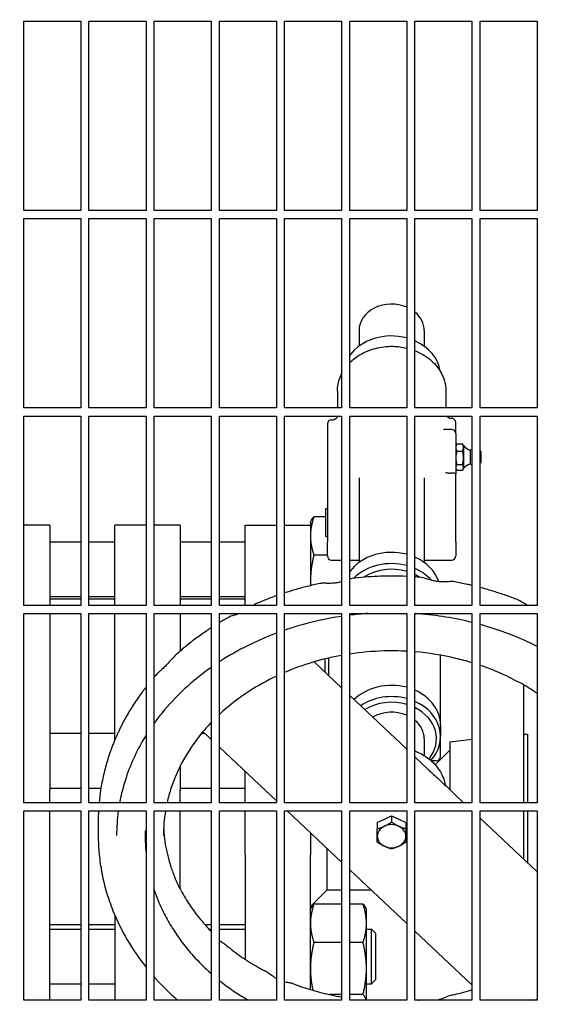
# Model space of a CAD drawing. Header units: inches. Extents: x 24 to 1128, y -94 to 748.
# Tile 561 of 573: x 751.46 to 759.53, y 566.96 to 582.08. Entities that reach past the tile are written whole.
import ezdxf

# ---------------------------------------------------------------- set-up
doc = ezdxf.new("R2010")
doc.units = ezdxf.units.IN
doc.header["$LTSCALE"] = 32
doc.header["$MEASUREMENT"] = 0
doc.layers.add('Dimension (ANSI)', color=7, linetype='Continuous', lineweight=25)
doc.layers.add('Visible (ANSI)', color=7, linetype='Continuous', lineweight=30)
doc.styles.add('Note Text (ANSI)', font='tahoma.ttf')
doc.dimstyles.new('Architectural (ANSI)', dxfattribs={"dimscale": 32, "dimtxt": 0.125, "dimasz": 0.098425, "dimexe": 0.125, "dimexo": 0.0625, "dimgap": 0.031496, "dimtad": 0, "dimtih": 1, "dimtoh": 1, "dimdec": 4, "dimrnd": 1e-08, "dimzin": 3, "dimdsep": 46, "dimlunit": 4, "dimtxsty": 'Note Text (ANSI)', "dimcen": 0.09, "dimdle": 0.393701, "dimclrd": 256, "dimclre": 256, "dimclrt": 256, "dimadec": 0, "dimazin": 3, "dimtfac": 0.96, "dimtofl": 0, "dimtmove": 0, "dimatfit": 3, "dimfxl": 1, "dimfrac": 2, "dimtolj": 1, "dimtzin": 12, "dimlwd": -1, "dimlwe": -1, "dimarcsym": 0})

# ---------------------------------------------------------------- blocks, each defined once
blk = doc.blocks.new('*D17')
at = {"layer": 'Defpoints', "color": 0, "transparency": 16777216}
for p in [(730.383, 595.849), (730.383, 463.849), (818.585, 463.849)]:
    blk.add_point(p, dxfattribs=at)
at = {"layer": 'Dimension (ANSI)', "transparency": 16777216}
for p, q in [((732.383, 595.849), (822.585, 595.849)), ((818.585, 592.699), (818.585, 532.939)), ((818.585, 466.999), (818.585, 526.759)), ((732.383, 463.849), (822.585, 463.849))]:
    blk.add_line(p, q, dxfattribs=at)
for points in [[(818.06, 592.699), (819.11, 592.699), (818.585, 595.849)], [(818.06, 466.999), (819.11, 466.999), (818.585, 463.849)]]:
    blk.add_solid(points, dxfattribs=at)
at = {"layer": 'Dimension (ANSI)', "transparency": 16777216, "insert": (811.853, 531.931), "char_height": 4, "attachment_point": 1, "style": 'Note Text (ANSI)'}
blk.add_mtext('\\A1;11\'-0"', dxfattribs=at)

msp = doc.modelspace()

# ---------------------------------------------------------------- linework, layer by layer
at = {"layer": 'Visible (ANSI)'}
for p, q in [((751.52589, 579.14777), (751.52589, 582.05402)), ((751.52589, 582.05402), (752.40089, 582.05402)), ((752.40089, 582.05402), (752.40089, 579.14777)), ((752.52589, 579.14777), (752.52589, 582.05402)), ((752.52589, 582.05402), (753.40089, 582.05402)), ((753.40089, 582.05402), (753.40089, 579.14777)), ((753.52589, 579.14777), (753.52589, 582.05402)), ((753.52589, 582.05402), (754.40089, 582.05402)), ((754.40089, 582.05402), (754.40089, 579.14777)), ((754.52589, 579.14777), (754.52589, 582.05402)), ((754.52589, 582.05402), (755.40089, 582.05402)), ((755.40089, 582.05402), (755.40089, 579.14777)), ((755.52589, 579.14777), (755.52589, 582.05402)), ((755.52589, 582.05402), (756.40089, 582.05402)), ((756.40089, 582.05402), (756.40089, 579.14777)), ((756.52589, 579.14777), (756.52589, 582.05402)), ((756.52589, 582.05402), (757.40089, 582.05402)), ((757.40089, 582.05402), (757.40089, 579.14777)), ((757.52589, 579.14777), (757.52589, 582.05402)), ((757.52589, 582.05402), (758.40089, 582.05402)), ((758.40089, 582.05402), (758.40089, 579.14777)), ((758.52589, 579.14777), (758.52589, 582.05402)), ((758.52589, 582.05402), (759.40089, 582.05402)), ((759.40089, 582.05402), (759.40089, 579.14777)), ((752.40089, 579.14777), (751.52589, 579.14777)), ((753.40089, 579.14777), (752.52589, 579.14777)), ((754.40089, 579.14777), (753.52589, 579.14777)), ((755.40089, 579.14777), (754.52589, 579.14777)), ((756.40089, 579.14777), (755.52589, 579.14777)), ((757.40089, 579.14777), (756.52589, 579.14777)), ((758.40089, 579.14777), (757.52589, 579.14777)), ((759.40089, 579.14777), (758.52589, 579.14777)), ((751.52589, 576.11652), (751.52589, 579.02277)), ((751.52589, 579.02277), (752.40089, 579.02277)), ((752.40089, 579.02277), (752.40089, 576.11652)), ((752.52589, 576.11652), (752.52589, 579.02277)), ((752.52589, 579.02277), (753.40089, 579.02277)), ((753.40089, 579.02277), (753.40089, 576.11652)), ((753.52589, 576.11652), (753.52589, 579.02277)), ((753.52589, 579.02277), (754.40089, 579.02277)), ((754.40089, 579.02277), (754.40089, 576.11652)), ((754.52589, 576.11652), (754.52589, 579.02277)), ((754.52589, 579.02277), (755.40089, 579.02277)), ((755.40089, 579.02277), (755.40089, 576.11652)), ((755.52589, 576.11652), (755.52589, 579.02277)), ((755.52589, 579.02277), (756.40089, 579.02277)), ((756.40089, 579.02277), (756.40089, 576.11652)), ((756.52589, 576.11652), (756.52589, 579.02277)), ((756.52589, 579.02277), (757.40089, 579.02277)), ((757.40089, 579.02277), (757.40089, 576.11652)), ((757.52589, 576.11652), (757.52589, 579.02277)), ((757.52589, 579.02277), (758.40089, 579.02277)), ((758.40089, 579.02277), (758.40089, 576.11652)), ((758.52589, 576.11652), (758.52589, 579.02277)), ((758.52589, 579.02277), (759.40089, 579.02277)), ((759.40089, 579.02277), (759.40089, 576.11652)), ((756.66839, 577.30296), (756.66839, 577.06468)), ((757.66839, 577.30296), (757.66839, 577.06468)), ((756.33664, 576.3716), (756.33664, 576.11652)), ((758.00014, 576.3716), (758.00014, 576.11652)), ((752.40089, 576.11652), (751.52589, 576.11652)), ((753.40089, 576.11652), (752.52589, 576.11652)), ((754.40089, 576.11652), (753.52589, 576.11652)), ((755.40089, 576.11652), (754.52589, 576.11652)), ((756.40089, 576.11652), (755.52589, 576.11652)), ((757.40089, 576.11652), (756.52589, 576.11652)), ((758.40089, 576.11652), (757.52589, 576.11652)), ((759.40089, 576.11652), (758.52589, 576.11652)), ((751.52589, 573.08527), (751.52589, 575.99152)), ((751.52589, 575.99152), (752.40089, 575.99152)), ((752.40089, 575.99152), (752.40089, 573.08527)), ((752.52589, 573.08527), (752.52589, 575.99152)), ((752.52589, 575.99152), (753.40089, 575.99152)), ((753.40089, 575.99152), (753.40089, 573.08527)), ((753.52589, 573.08527), (753.52589, 575.99152)), ((753.52589, 575.99152), (754.40089, 575.99152)), ((754.40089, 575.99152), (754.40089, 573.08527)), ((754.52589, 573.08527), (754.52589, 575.99152)), ((754.52589, 575.99152), (755.40089, 575.99152)), ((755.40089, 575.99152), (755.40089, 573.08527)), ((755.52589, 573.08527), (755.52589, 575.99152)), ((755.52589, 575.99152), (756.40089, 575.99152)), ((756.24614, 575.93542), (756.27502, 575.93542)), ((756.33664, 575.99152), (756.33664, 575.9893)), ((756.40089, 575.99152), (756.40089, 573.08527)), ((756.52589, 573.08527), (756.52589, 575.99152)), ((756.52589, 575.99152), (757.40089, 575.99152)), ((757.40089, 575.99152), (757.40089, 573.08527)), ((757.52589, 573.08527), (757.52589, 575.99152)), ((757.52589, 575.99152), (758.40089, 575.99152)), ((758.06264, 575.96004), (758.09064, 575.96004)), ((758.40089, 575.99152), (758.40089, 573.08527)), ((758.52589, 573.08527), (758.52589, 575.99152)), ((758.52589, 575.99152), (759.40089, 575.99152)), ((759.40089, 575.99152), (759.40089, 573.08527)), ((756.18364, 575.87292), (756.18364, 575.02957)), ((758.09064, 575.78719), (757.96922, 575.78719)), ((758.15314, 575.72469), (758.15314, 575.87292)), ((758.15314, 575.72469), (758.15314, 575.10491)), ((758.15314, 575.53935), (758.16405, 575.55825)), ((758.16897, 575.56609), (758.25543, 575.56609)), ((758.27125, 575.53935), (758.26034, 575.55825)), ((758.27125, 575.53935), (758.27125, 575.50795)), ((758.27125, 575.50795), (758.27125, 575.34786)), ((758.16897, 575.44981), (758.25543, 575.44981)), ((758.27125, 575.34786), (758.27125, 575.2021)), ((758.37257, 575.46652), (758.37257, 575.25786)), ((758.53484, 575.453), (758.52589, 575.45784)), ((758.53897, 575.44608), (758.53897, 575.2783)), ((758.15314, 575.18502), (758.16405, 575.16613)), ((758.16897, 575.24591), (758.25543, 575.24591)), ((758.27125, 575.18502), (758.26034, 575.16613)), ((758.27125, 575.2021), (758.27125, 575.18502)), ((758.53484, 575.27137), (758.52589, 575.26653)), ((756.18364, 575.02957), (756.18364, 574.06022)), ((756.66839, 575.04449), (756.66839, 573.74329)), ((757.66839, 575.04449), (757.66839, 573.74329)), ((758.09064, 575.11669), (758.06264, 575.11669)), ((758.15314, 575.02957), (758.15314, 575.10491)), ((758.15314, 574.06022), (758.15314, 575.02957)), ((758.16897, 575.15828), (758.25543, 575.15828)), ((756.15314, 574.56622), (756.18364, 574.57732)), ((756.15314, 574.44447), (755.97526, 574.44447)), ((756.15314, 574.56622), (756.15314, 574.1478)), ((751.92339, 574.31726), (751.52589, 574.31726)), ((751.92339, 574.31726), (751.92339, 574.02436)), ((752.92339, 574.02436), (752.92339, 574.31726)), ((753.40089, 574.31726), (752.92339, 574.31726)), ((753.92339, 574.31726), (753.52589, 574.31726)), ((753.92339, 574.31726), (753.92339, 574.02436)), ((754.92339, 574.02436), (754.92339, 574.31726)), ((754.92339, 574.31726), (755.40089, 574.31726)), ((755.52589, 574.31726), (755.92339, 574.31726)), ((755.92339, 574.36153), (755.93522, 574.38689)), ((755.92339, 574.36153), (755.92339, 574.26045)), ((755.92339, 574.26045), (755.92339, 574.02436)), ((756.15314, 574.1478), (756.18364, 574.13677)), ((751.92339, 574.06253), (752.40089, 574.06253)), ((751.92339, 574.02436), (751.92339, 573.08527)), ((752.52589, 574.06253), (752.92339, 574.06253)), ((752.92339, 573.08527), (752.92339, 574.02436)), ((753.92339, 574.06253), (754.40089, 574.06253)), ((753.92339, 574.02436), (753.92339, 573.08527)), ((754.52589, 574.06253), (754.92339, 574.06253)), ((754.92339, 573.15053), (754.92339, 574.02436)), ((755.92339, 574.02436), (755.92339, 573.38756)), ((756.18364, 573.84376), (756.18364, 574.06022)), ((758.15314, 574.06022), (758.15314, 573.84376)), ((756.18364, 573.85741), (755.97526, 573.85741)), ((756.24614, 573.78126), (756.40089, 573.78126)), ((756.52589, 573.78126), (756.66839, 573.78126)), ((757.66839, 573.78126), (758.09064, 573.78126)), ((751.92339, 573.22253), (752.40089, 573.22253)), ((752.52589, 573.22253), (752.92339, 573.22253)), ((753.92339, 573.22253), (754.40089, 573.22253)), ((754.52589, 573.22253), (754.92339, 573.22253)), ((752.40089, 573.08527), (751.52589, 573.08527)), ((752.40089, 573.17798), (751.92339, 573.17798)), ((752.92339, 573.17798), (752.52589, 573.17798)), ((753.40089, 573.08527), (752.52589, 573.08527)), ((754.40089, 573.08527), (753.52589, 573.08527)), ((754.40089, 573.17798), (753.92339, 573.17798)), ((754.92339, 573.17798), (754.52589, 573.17798)), ((755.40089, 573.08527), (754.52589, 573.08527)), ((754.92339, 573.08527), (754.92339, 573.15053)), ((756.40089, 573.08527), (755.52589, 573.08527)), ((757.40089, 573.08527), (756.52589, 573.08527)), ((758.40089, 573.08527), (757.52589, 573.08527)), ((759.40089, 573.08527), (758.52589, 573.08527)), ((751.52589, 570.05402), (751.52589, 572.96027)), ((751.52589, 572.96027), (752.40089, 572.96027)), ((751.92339, 572.96027), (751.92339, 571.03943)), ((752.40089, 572.96027), (752.40089, 570.05402)), ((752.52589, 570.05402), (752.52589, 572.96027)), ((752.52589, 572.96027), (753.40089, 572.96027)), ((752.92339, 571.03943), (752.92339, 572.96027)), ((753.40089, 572.96027), (753.40089, 570.05402)), ((753.52589, 570.05402), (753.52589, 572.96027)), ((753.52589, 572.96027), (754.40089, 572.96027)), ((753.92339, 572.96027), (753.92339, 572.38035)), ((754.40089, 572.96027), (754.40089, 570.05402)), ((754.52589, 570.05402), (754.52589, 572.96027)), ((754.52589, 572.96027), (755.40089, 572.96027)), ((755.40089, 572.96027), (755.40089, 570.05402)), ((755.52589, 570.05402), (755.52589, 572.96027)), ((755.52589, 572.96027), (756.40089, 572.96027)), ((756.40089, 572.96027), (756.40089, 570.05402)), ((756.52589, 570.05402), (756.52589, 572.96027)), ((756.52589, 572.96027), (757.40089, 572.96027)), ((757.40089, 572.96027), (757.40089, 570.05402)), ((757.52589, 570.05402), (757.52589, 572.96027)), ((757.52589, 572.96027), (758.40089, 572.96027)), ((758.40089, 572.96027), (758.40089, 570.05402)), ((758.52589, 570.05402), (758.52589, 572.96027)), ((758.52589, 572.96027), (759.40089, 572.96027)), ((759.40089, 572.96027), (759.40089, 570.05402)), ((757.91839, 571.88422), (757.91839, 572.3203)), ((755.97807, 572.21706), (756.40089, 571.81861)), ((756.15039, 572.05467), (756.15039, 572.26353)), ((756.19839, 572.27506), (756.19839, 572.00944)), ((757.91839, 571.24503), (757.91839, 571.88422)), ((759.19339, 571.86309), (759.19339, 570.05402)), ((756.52589, 571.70081), (757.40089, 570.87625)), ((757.91839, 571.24503), (757.91839, 571.07174)), ((751.92339, 571.12096), (752.40089, 571.12096)), ((752.52589, 571.12096), (752.92339, 571.12096)), ((754.25433, 571.12096), (754.29861, 571.12096)), ((754.31618, 571.10771), (754.40089, 571.02788)), ((759.25339, 571.10152), (759.19339, 571.10152)), ((759.25339, 571.10152), (759.25339, 570.05402)), ((751.92339, 571.03943), (751.92339, 570.24155)), ((752.92339, 571.01916), (752.92339, 571.03943)), ((757.66839, 571.03564), (757.66839, 570.77839)), ((757.91839, 570.76181), (757.91839, 571.07174)), ((758.06339, 570.98986), (758.40089, 571.0313)), ((758.06339, 570.98986), (758.06339, 570.25339)), ((754.52589, 570.91008), (755.40089, 570.08552)), ((757.83776, 570.63588), (758.06339, 570.86152)), ((757.52589, 570.75846), (757.72977, 570.56634)), ((757.85589, 570.69931), (757.77422, 570.69931)), ((753.92339, 570.61327), (753.92339, 570.24155)), ((754.92339, 570.05402), (754.92339, 570.53549)), ((751.92339, 570.28096), (752.40089, 570.28096)), ((751.92339, 570.05402), (751.92339, 570.24155)), ((752.52589, 570.28096), (752.71003, 570.28096)), ((753.92339, 570.28096), (754.40089, 570.28096)), ((753.92339, 570.05402), (753.92339, 570.24155)), ((754.52589, 570.28096), (754.92339, 570.28096)), ((752.40089, 570.05402), (751.52589, 570.05402)), ((753.40089, 570.05402), (752.52589, 570.05402)), ((754.40089, 570.05402), (753.52589, 570.05402)), ((755.40089, 570.05402), (754.52589, 570.05402)), ((756.40089, 570.05402), (755.52589, 570.05402)), ((757.40089, 570.05402), (756.52589, 570.05402)), ((758.40089, 570.05402), (757.52589, 570.05402)), ((758.14846, 570.17178), (758.27343, 570.05402)), ((759.40089, 570.05402), (758.52589, 570.05402)), ((751.52589, 567.02277), (751.52589, 569.92902)), ((751.52589, 569.92902), (752.40089, 569.92902)), ((751.92339, 567.02277), (751.92339, 569.92902)), ((752.40089, 569.92902), (752.40089, 567.02277)), ((752.52589, 567.02277), (752.52589, 569.92902)), ((752.52589, 569.92902), (753.40089, 569.92902)), ((753.40089, 569.92902), (753.40089, 567.02277)), ((753.52589, 567.02277), (753.52589, 569.92902)), ((753.52589, 569.92902), (754.40089, 569.92902)), ((753.92339, 568.73544), (753.92339, 569.92902)), ((754.40089, 569.92902), (754.40089, 567.02277)), ((754.52589, 567.02277), (754.52589, 569.92902)), ((754.52589, 569.92902), (755.40089, 569.92902)), ((754.92339, 569.25664), (754.92339, 569.92902)), ((755.40089, 569.92902), (755.40089, 567.02277)), ((755.52589, 567.02277), (755.52589, 569.92902)), ((755.52589, 569.92902), (756.40089, 569.92902)), ((755.56697, 569.92902), (756.40089, 569.14316)), ((756.40089, 569.92902), (756.40089, 567.02277)), ((756.52589, 567.02277), (756.52589, 569.92902)), ((756.52589, 569.92902), (757.40089, 569.92902)), ((757.40089, 569.92902), (757.40089, 567.02277)), ((757.52589, 567.02277), (757.52589, 569.92902)), ((757.52589, 569.92902), (758.40089, 569.92902)), ((758.40089, 569.92902), (758.40089, 567.02277)), ((758.52589, 567.02277), (758.52589, 569.92902)), ((758.52589, 569.92902), (759.40089, 569.92902)), ((759.19339, 569.92902), (759.19339, 569.18708)), ((759.25339, 569.92902), (759.25339, 569.13054)), ((759.40089, 569.92902), (759.40089, 567.02277)), ((752.66839, 569.76877), (752.66839, 569.55216)), ((756.94939, 569.75253), (757.05889, 569.80414)), ((756.94939, 569.75253), (756.94939, 569.65524)), ((757.05889, 569.80414), (757.16839, 569.85574)), ((757.16839, 569.85574), (757.27789, 569.80414)), ((757.16839, 569.85574), (757.16839, 569.75845)), ((757.27789, 569.80414), (757.38739, 569.75253)), ((757.38739, 569.75253), (757.38739, 569.65524)), ((758.52589, 569.8161), (759.40089, 568.99154)), ((753.38714, 569.62436), (753.38714, 569.55216)), ((755.92339, 569.59314), (755.92339, 569.25664)), ((756.17339, 569.35755), (756.17339, 568.71152)), ((754.92339, 569.25664), (754.92339, 567.65063)), ((755.92339, 567.18559), (755.92339, 569.25664)), ((756.52589, 569.02537), (757.40089, 568.20081)), ((756.17339, 568.71152), (755.92339, 568.46152)), ((756.40089, 568.71152), (756.17339, 568.71152)), ((756.85895, 568.71152), (756.52589, 568.71152)), ((755.92339, 568.41476), (755.93522, 568.44012)), ((756.40089, 568.4977), (755.97526, 568.4977)), ((756.73053, 568.4977), (756.52589, 568.4977)), ((756.78239, 568.41476), (756.77057, 568.44012)), ((756.78239, 568.20417), (756.78239, 568.41476)), ((752.92339, 568.32484), (752.92339, 567.02277)), ((752.40089, 568.17798), (751.92339, 568.17798)), ((751.92339, 568.11576), (752.40089, 568.11576)), ((752.92339, 568.17798), (752.52589, 568.17798)), ((752.52589, 568.11576), (752.92339, 568.11576)), ((754.40089, 568.17798), (754.30937, 568.17798)), ((754.36652, 568.11576), (754.40089, 568.11576)), ((754.92339, 568.17798), (754.52589, 568.17798)), ((754.52589, 568.11576), (754.92339, 568.11576)), ((756.78239, 567.50967), (756.78239, 568.20417)), ((756.78239, 568.11576), (756.86089, 568.11576)), ((756.86089, 567.27576), (756.86089, 568.11576)), ((756.92339, 568.05326), (756.86089, 568.11576)), ((757.52589, 568.08301), (758.40089, 567.25845)), ((756.92339, 568.05326), (756.92339, 567.33826)), ((756.40089, 567.91064), (755.97526, 567.91064)), ((756.73053, 567.91064), (756.52589, 567.91064)), ((756.78239, 567.02277), (756.78239, 567.50967)), ((756.92339, 567.33826), (756.86089, 567.27576)), ((751.92339, 567.27576), (752.40089, 567.27576)), ((752.52589, 567.27576), (752.92339, 567.27576)), ((756.78239, 567.27576), (756.86089, 567.27576)), ((752.40089, 567.02277), (751.52589, 567.02277)), ((753.40089, 567.02277), (752.52589, 567.02277)), ((754.40089, 567.02277), (753.52589, 567.02277)), ((755.40089, 567.02277), (754.52589, 567.02277)), ((756.40089, 567.02277), (755.52589, 567.02277)), ((756.40089, 567.1087), (756.21561, 567.1087)), ((756.73053, 567.1087), (756.52589, 567.1087)), ((757.40089, 567.02277), (756.52589, 567.02277)), ((758.40089, 567.02277), (757.52589, 567.02277)), ((759.40089, 567.02277), (758.52589, 567.02277))]:
    msp.add_line(p, q, dxfattribs=at)
for centre, radius, start, end in [((756.24614, 575.87292), 0.0625, 90, 180), ((758.09064, 575.72469), 0.0625, 0, 90), ((758.4549, 575.68792), 0.23622, 218.972956, 249.600796), ((758.44664, 575.36219), 0.12795, 110.948009, 125.37459), ((758.5311, 575.44608), 0.00787, 0, 61.587176), ((758.4549, 575.03645), 0.23622, 110.399204, 141.027044), ((758.44664, 575.36219), 0.12795, 234.62541, 249.051991), ((758.5311, 575.2783), 0.00787, 298.412824, 0), ((756.24614, 573.84376), 0.0625, 180, 270), ((758.09064, 573.84376), 0.0625, 270, 0), ((757.85589, 570.76181), 0.0625, 270, 0)]:
    msp.add_arc(centre, radius, start, end, dxfattribs=at)
for centre, major_axis, ratio, start_param, end_param in [((757.16839, 577.30296), (-0.5, 0), 0.81629631, 4.22875437, 6.28318531), ((757.16839, 577.30296), (0.5, 0), 0.81629631, 0, 0.77417222), ((757.16839, 576.60836), (0.75, 0), 0.81629631, 1.25560329, 2.59956934), ((757.16839, 576.60836), (0.75, 0), 0.81629631, 0.11569775, 1.07393735), ((758.06264, 575.99614), (0.0625, 0), 0.57763339, 4.67739357, 4.71238898), ((758.09064, 575.87292), (0, 0.08712), 0.71739629, 4.71238898, 6.28318531), ((757.16839, 573.28697), (0.75, 0), 0.81629631, 1.25560329, 2.59956934), ((757.16839, 573.28697), (0.75, 0), 0.81629631, 0.26793491, 1.07393735), ((757.16839, 573.11368), (-0.75, 0), 0.81629631, 4.39719595, 5.59560676), ((757.16839, 573.07758), (0.6875, 0), 0.81629631, 1.22581212, 2.2421592), ((757.16839, 573.11368), (-0.75, 0), 0.81629631, 3.76347739, 4.21553001), ((757.16839, 573.07758), (0.6875, 0), 0.81629631, 0.89936809, 1.02394538), ((757.16839, 571.24503), (0.75, 0), 0.81629631, 1.25560329, 2.44540838), ((757.16839, 571.07174), (-0.75, 0), 0.81629631, 4.39719595, 5.40098144), ((757.16839, 571.24503), (0.75, 0), 0.81629631, 0, 1.07393735), ((757.16839, 571.03564), (0.6875, 0), 0.81629631, 1.22581212, 2.21492057), ((757.16839, 571.07174), (0.75, 0), 0.81629631, 5.63969395, 7.35712266), ((757.16839, 571.03564), (-0.5, 0), 0.81629631, 4.22875437, 5.33030002), ((757.16839, 571.03564), (0.6875, 0), 0.81629631, 5.69940158, 7.30713068), ((757.16839, 571.03564), (0.5, 0), 0.81629631, 0, 0.77417222), ((757.16839, 569.64932), (0.219, 0), 0.81629631, 2.08970109, 2.09908911), ((757.16839, 569.64932), (0.219, 0), 0.81629631, 1.04250354, 1.05189156), ((757.16839, 569.54072), (-0.219, 0), 0.81629631, 5.23598776, 6.28318531), ((757.16839, 569.54072), (-0.219, 0), 0.81629631, 4.1887902, 5.23598776), ((757.16839, 569.54072), (0.219, 0), 0.81629631, 0, 1.04719755), ((757.16839, 569.54072), (-0.219, 0), 0.81629631, 0, 1.04719755), ((757.16839, 569.54072), (0.219, 0), 0.81629631, 5.23598776, 6.28318531), ((757.16839, 569.54072), (0.219, 0), 0.81629631, 4.1887902, 5.23598776)]:
    msp.add_ellipse(centre, major_axis=major_axis, ratio=ratio, start_param=start_param, end_param=end_param, dxfattribs=at)
for points, knots in [([(756.52589, 576.81048), (756.57184, 576.85685), (756.62491, 576.89799), (756.75579, 576.97588), (756.83649, 577.0091), (757.00661, 577.05293), (757.09606, 577.06339), (757.25812, 577.06067), (757.33081, 577.05148), (757.40089, 577.03459)], [5.39248194, 5.39248194, 5.39248194, 5.39248194, 5.65319368, 5.65319368, 5.97749697, 5.97749697, 6.30372966, 6.30372966, 6.57031776, 6.57031776, 6.57031776, 6.57031776]), ([(757.52589, 576.99518), (757.58123, 576.97336), (757.63374, 576.94641), (757.75238, 576.86917), (757.81396, 576.81377), (757.91222, 576.68964), (757.94925, 576.62115), (757.9907, 576.49145), (758.00014, 576.43153), (758.00014, 576.3716)], [6.73315305, 6.73315305, 6.73315305, 6.73315305, 6.9564619, 6.9564619, 7.28030969, 7.28030969, 7.59878118, 7.59878118, 7.85398163, 7.85398163, 7.85398163, 7.85398163]), ([(756.33664, 576.3716), (756.33664, 576.44413), (756.35051, 576.51661), (756.38432, 576.60311), (756.39219, 576.62075), (756.40089, 576.63806)], [4.71238898, 4.71238898, 4.71238898, 4.71238898, 5.021220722, 5.021220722, 5.101797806, 5.101797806, 5.101797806, 5.101797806]), ([(756.33671, 575.99006), (756.33671, 575.99007), (756.3367, 575.98976), (756.33653, 575.98833), (756.33647, 575.98784), (756.33622, 575.98623), (756.33602, 575.98497), (756.33516, 575.98134), (756.33468, 575.97941), (756.33251, 575.9734), (756.33119, 575.96939), (756.32467, 575.9599), (756.3224, 575.95693), (756.3167, 575.95126), (756.31384, 575.94876), (756.30471, 575.94253), (756.29726, 575.9388), (756.28406, 575.93592), (756.27953, 575.93542), (756.27502, 575.93542)], [0.2223537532, 0.2223537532, 0.2223537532, 0.2223537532, 0.2485480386, 0.2485480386, 0.2581494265, 0.2581494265, 0.2720292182, 0.2720292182, 0.2819373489, 0.2819373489, 0.2917670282, 0.2917670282, 0.2953651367, 0.2953651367, 0.2978442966, 0.2978442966, 0.3015759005, 0.3015759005, 0.3033381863, 0.3033381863, 0.3033381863, 0.3033381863]), ([(758.06046, 575.96006), (758.05461, 575.96018), (758.04893, 575.96144), (758.03731, 575.96625), (758.03169, 575.97006), (758.02143, 575.97953), (758.01692, 575.98531), (758.01318, 575.99152)], [-0.293634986, -0.293634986, -0.293634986, -0.293634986, -0.248683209, -0.248683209, -0.196637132, -0.196637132, -0.140583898, -0.140583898, -0.140583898, -0.140583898]), ([(757.99811, 575.13037), (757.99811, 575.13035), (757.99812, 575.13033), (757.99888, 575.12732), (758.00219, 575.12465), (758.01206, 575.12096), (758.01749, 575.11964), (758.02921, 575.11791), (758.03489, 575.11734), (758.04655, 575.1167), (758.05221, 575.11657), (758.05888, 575.11664), (758.05967, 575.11666), (758.06046, 575.11667)], [-0.290201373, -0.290201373, -0.290201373, -0.290201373, -0.289475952, -0.289475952, -0.184412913, -0.184412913, -0.110285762, -0.110285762, -0.056535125, -0.056535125, -0.01158385, -0.01158385, -0.005559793, -0.005559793, -0.005559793, -0.005559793]), ([(758.15314, 575.10491), (758.15314, 575.10492), (758.15314, 575.10493), (758.15312, 575.10579), (758.15206, 575.10681), (758.14772, 575.10899), (758.14458, 575.11014), (758.13608, 575.11238), (758.1308, 575.11348), (758.11938, 575.11512), (758.1138, 575.11573), (758.1022, 575.1165), (758.09649, 575.11669), (758.09064, 575.11669)], [-0.000858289, -0.000858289, -0.000858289, -0.000858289, 0, 0, 0.077760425, 0.077760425, 0.1495995, 0.1495995, 0.217375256, 0.217375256, 0.268513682, 0.268513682, 0.313545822, 0.313545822, 0.313545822, 0.313545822]), ([(757.40089, 573.52895), (757.39903, 573.52903), (757.39716, 573.52911), (757.32951, 573.53196), (757.26365, 573.53352), (757.13191, 573.53424), (757.06604, 573.53339), (756.93439, 573.52929), (756.86861, 573.52603), (756.73728, 573.51711), (756.67173, 573.51145), (756.60635, 573.50459)], [3.94578256, 3.94578256, 3.94578256, 3.94578256, 3.947053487, 3.947053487, 3.991881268, 3.991881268, 4.03670905, 4.03670905, 4.081536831, 4.081536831, 4.126364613, 4.126364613, 4.126364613, 4.126364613]), ([(758.13496, 573.44642), (758.11762, 573.4496), (758.10436, 573.44991), (758.05809, 573.44994), (758.02966, 573.44663), (757.97077, 573.4447), (757.94379, 573.44487), (757.89245, 573.44855), (757.86855, 573.4515), (757.82074, 573.4599), (757.79691, 573.46532), (757.74772, 573.47833), (757.72253, 573.48607), (757.66502, 573.5034), (757.63415, 573.51398), (757.5924, 573.51727)], [4.62422043, 4.62422043, 4.62422043, 4.62422043, 4.74547926, 4.74547926, 5.08397278, 5.08397278, 5.34220598, 5.34220598, 5.55926123, 5.55926123, 5.77383155, 5.77383155, 6.0088897, 6.0088897, 6.31668802, 6.31668802, 6.31668802, 6.31668802]), ([(756.06755, 573.42), (756.00269, 573.40636), (755.93817, 573.39151), (755.80994, 573.35941), (755.74624, 573.34216), (755.63029, 573.30835), (755.57791, 573.29216), (755.52589, 573.27516)], [4.250696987, 4.250696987, 4.250696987, 4.250696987, 4.296147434, 4.296147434, 4.34159788, 4.34159788, 4.379477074, 4.379477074, 4.379477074, 4.379477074]), ([(756.40089, 573.44765), (756.37961, 573.44203), (756.35818, 573.4372), (756.31362, 573.42925), (756.29039, 573.42635), (756.24448, 573.42285), (756.22191, 573.42235), (756.1751, 573.42282), (756.15208, 573.42419), (756.11104, 573.42481), (756.09396, 573.42556), (756.06755, 573.42)], [8.78602969, 8.78602969, 8.78602969, 8.78602969, 8.97789549, 8.97789549, 9.19131143, 9.19131143, 9.41253372, 9.41253372, 9.67563677, 9.67563677, 9.85950278, 9.85950278, 9.85950278, 9.85950278]), ([(758.40089, 573.39054), (758.37713, 573.39618), (758.35332, 573.40166), (758.26496, 573.42133), (758.20011, 573.43448), (758.13496, 573.44642)], [3.7155321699, 3.7155321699, 3.7155321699, 3.7155321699, 3.7323105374, 3.7323105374, 3.7776529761, 3.7776529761, 3.7776529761, 3.7776529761]), ([(755.40089, 573.23247), (755.37034, 573.22159), (755.33992, 573.21042), (755.24852, 573.17585), (755.18798, 573.15157), (755.12808, 573.12615)], [4.4099912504, 4.4099912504, 4.4099912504, 4.4099912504, 4.4324987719, 4.4324987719, 4.4779492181, 4.4779492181, 4.4779492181, 4.4779492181]), ([(759.08208, 573.17781), (759.02145, 573.20157), (758.96022, 573.22419), (758.83668, 573.2671), (758.77436, 573.28739), (758.65012, 573.32521), (758.58821, 573.34279), (758.52589, 573.35922)], [3.550940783, 3.550940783, 3.550940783, 3.550940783, 3.596283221, 3.596283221, 3.64162566, 3.64162566, 3.685991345, 3.685991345, 3.685991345, 3.685991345]), ([(759.25056, 573.08527), (759.23707, 573.09314), (759.22345, 573.10131), (759.18178, 573.12642), (759.1536, 573.14371), (759.10993, 573.1659), (759.09647, 573.17217), (759.08208, 573.17781)], [5.604605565, 5.604605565, 5.604605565, 5.604605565, 5.731894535, 5.731894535, 5.989527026, 5.989527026, 6.099556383, 6.099556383, 6.099556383, 6.099556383]), ([(754.83053, 572.96027), (754.82272, 572.957), (754.81508, 572.95397), (754.78734, 572.94354), (754.76873, 572.93767), (754.7294, 572.9261), (754.71688, 572.92844), (754.67536, 572.90538)], [7.233383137, 7.233383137, 7.233383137, 7.233383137, 7.318949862, 7.318949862, 7.552631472, 7.552631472, 7.856986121, 7.856986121, 7.856986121, 7.856986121]), ([(756.40089, 572.91579), (756.16723, 572.88069), (755.93728, 572.82954), (755.65094, 572.7442), (755.5881, 572.72407), (755.52589, 572.70273)], [4.180515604, 4.180515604, 4.180515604, 4.180515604, 4.348618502, 4.348618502, 4.396431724, 4.396431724, 4.396431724, 4.396431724]), ([(758.40089, 572.82353), (758.38736, 572.82689), (758.3738, 572.83019), (758.09006, 572.89802), (757.81182, 572.9406), (757.53109, 572.96027)], [3.703623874, 3.703623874, 3.703623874, 3.703623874, 3.713641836, 3.713641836, 3.912932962, 3.912932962, 3.912932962, 3.912932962]), ([(754.40089, 572.74014), (754.37808, 572.72528), (754.35543, 572.71023), (754.27781, 572.65764), (754.22368, 572.61914), (754.11756, 572.53995), (754.06557, 572.49926), (753.96385, 572.41576), (753.91413, 572.37295), (753.8656, 572.32912)], [4.671962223, 4.671962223, 4.671962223, 4.671962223, 4.69140476, 4.69140476, 4.739091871, 4.739091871, 4.786778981, 4.786778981, 4.834466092, 4.834466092, 4.834466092, 4.834466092]), ([(755.40089, 572.65789), (755.09632, 572.54382), (754.80883, 572.40023), (754.53964, 572.22697), (754.53276, 572.22251), (754.52589, 572.21804)], [4.428689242, 4.428689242, 4.428689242, 4.428689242, 4.666229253, 4.666229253, 4.672477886, 4.672477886, 4.672477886, 4.672477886]), ([(753.8656, 572.32912), (753.83785, 572.30405), (753.81327, 572.27772), (753.76723, 572.22721), (753.74581, 572.20302), (753.70761, 572.16185), (753.69062, 572.14434), (753.65841, 572.11309), (753.64331, 572.09949), (753.61421, 572.07428), (753.60147, 572.06438), (753.58179, 572.04556), (753.57791, 572.04171), (753.57352, 572.03683)], [6.46783026, 6.46783026, 6.46783026, 6.46783026, 6.71870167, 6.71870167, 6.96826748, 6.96826748, 7.18846203, 7.18846203, 7.41453862, 7.41453862, 7.66541003, 7.66541003, 7.72218729, 7.72218729, 7.72218729, 7.72218729]), ([(756.40089, 572.31715), (756.25134, 572.28989), (756.10403, 572.25466), (755.81122, 572.16735), (755.66598, 572.11469), (755.52589, 572.05434)], [4.218217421, 4.218217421, 4.218217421, 4.218217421, 4.348800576, 4.348800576, 4.484156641, 4.484156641, 4.484156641, 4.484156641]), ([(757.40089, 572.37996), (757.28444, 572.38625), (757.1676, 572.38781), (756.8748, 572.37984), (756.6991, 572.36423), (756.52589, 572.338)], [3.932503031, 3.932503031, 3.932503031, 3.932503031, 4.031890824, 4.031890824, 4.181979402, 4.181979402, 4.181979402, 4.181979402]), ([(758.40089, 572.20444), (758.31971, 572.22921), (758.23737, 572.25153), (757.94913, 572.32013), (757.73853, 572.35368), (757.52589, 572.37139)], [3.640911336, 3.640911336, 3.640911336, 3.640911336, 3.71485103, 3.71485103, 3.896890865, 3.896890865, 3.896890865, 3.896890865]), ([(759.40089, 571.7341), (759.32284, 571.78649), (759.24193, 571.83616), (758.96048, 571.99382), (758.74812, 572.08826), (758.52589, 572.16407)], [3.310438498, 3.310438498, 3.310438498, 3.310438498, 3.397098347, 3.397098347, 3.602671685, 3.602671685, 3.602671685, 3.602671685]), ([(754.40089, 572.13327), (754.10999, 571.92814), (753.85444, 571.69086), (753.60256, 571.38026), (753.56337, 571.32903), (753.52589, 571.27702)], [4.711019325, 4.711019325, 4.711019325, 4.711019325, 4.984608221, 4.984608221, 5.037566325, 5.037566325, 5.037566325, 5.037566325]), ([(755.40089, 571.9978), (755.25826, 571.93016), (755.12165, 571.85436), (754.8234, 571.66252), (754.66703, 571.54125), (754.52589, 571.40962)], [4.524877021, 4.524877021, 4.524877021, 4.524877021, 4.665922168, 4.665922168, 4.850374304, 4.850374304, 4.850374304, 4.850374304]), ([(753.40089, 571.83108), (753.36645, 571.78695), (753.33308, 571.74217), (753.25897, 571.63788), (753.21899, 571.57796), (753.14291, 571.45618), (753.10681, 571.39432), (753.03862, 571.26885), (753.00654, 571.20524), (752.97653, 571.14085)], [5.002018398, 5.002018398, 5.002018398, 5.002018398, 5.043705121, 5.043705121, 5.0977562, 5.0977562, 5.151807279, 5.151807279, 5.205858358, 5.205858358, 5.205858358, 5.205858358]), ([(754.40089, 571.28619), (754.34576, 571.22852), (754.29341, 571.16916), (754.03897, 570.85584), (753.88486, 570.57754), (753.76285, 570.21039), (753.74127, 570.13248), (753.72381, 570.05402)], [4.906709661, 4.906709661, 4.906709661, 4.906709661, 4.983961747, 4.983961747, 5.304441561, 5.304441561, 5.38960074, 5.38960074, 5.38960074, 5.38960074]), ([(752.97653, 571.14085), (752.96927, 571.12526), (752.96248, 571.11004), (752.94967, 571.0808), (752.94368, 571.06682), (752.93227, 571.04008), (752.92687, 571.02735), (752.91659, 571.00312), (752.91172, 570.99161), (752.90248, 570.96951), (752.89813, 570.959), (752.89401, 570.9485)], [5.000693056, 5.000693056, 5.000693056, 5.000693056, 5.1216569, 5.1216569, 5.242620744, 5.242620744, 5.363584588, 5.363584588, 5.484548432, 5.484548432, 5.605512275, 5.605512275, 5.605512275, 5.605512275]), ([(754.31618, 571.10771), (754.30714, 571.11623), (754.29505, 571.12407), (754.27661, 571.13123), (754.27074, 571.13287), (754.2651, 571.13399)], [0.276566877, 0.276566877, 0.276566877, 0.276566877, 0.347223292, 0.347223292, 0.380119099, 0.380119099, 0.380119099, 0.380119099]), ([(752.89401, 570.9485), (752.86432, 570.87292), (752.83745, 570.79644), (752.7895, 570.64201), (752.76843, 570.56406), (752.73219, 570.40704), (752.71704, 570.32796), (752.69502, 570.1839), (752.68714, 570.11903), (752.68126, 570.05402)], [5.259067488, 5.259067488, 5.259067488, 5.259067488, 5.321122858, 5.321122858, 5.383178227, 5.383178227, 5.445233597, 5.445233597, 5.495702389, 5.495702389, 5.495702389, 5.495702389]), ([(753.40089, 571.09054), (753.27147, 570.88232), (753.16859, 570.66369), (753.05212, 570.3124), (753.01912, 570.18373), (752.99536, 570.05402)], [5.099808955, 5.099808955, 5.099808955, 5.099808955, 5.305018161, 5.305018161, 5.420912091, 5.420912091, 5.420912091, 5.420912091]), ([(757.52589, 570.85046), (757.58129, 570.82844), (757.63401, 570.80119), (757.75391, 570.72242), (757.81663, 570.66545), (757.91606, 570.5377), (757.95349, 570.4674), (757.98422, 570.36899), (757.99026, 570.34444), (757.99475, 570.31964)], [2.737857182, 2.737857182, 2.737857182, 2.737857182, 2.962264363, 2.962264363, 3.289487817, 3.289487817, 3.605843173, 3.605843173, 3.708701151, 3.708701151, 3.708701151, 3.708701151]), ([(757.72977, 570.56634), (757.75688, 570.54078), (757.7844, 570.51552), (757.8401, 570.46446), (757.86827, 570.43865), (757.9249, 570.38605), (757.95333, 570.35925), (758.00992, 570.30517), (758.03808, 570.27789), (758.09378, 570.22397), (758.12134, 570.19733), (758.14846, 570.17178)], [0, 0, 0, 0, 0.32492552, 0.32492552, 0.64985103, 0.64985103, 0.97477655, 0.97477655, 1.29970206, 1.29970206, 1.62462758, 1.62462758, 1.62462758, 1.62462758]), ([(753.67103, 569.66199), (753.67218, 569.6387), (753.6737, 569.61542), (753.68041, 569.53334), (753.68762, 569.47461), (753.70685, 569.3575), (753.71886, 569.29912), (753.7477, 569.18289), (753.76452, 569.12505), (753.80296, 569.0101), (753.82458, 568.95299), (753.84858, 568.89636)], [5.609607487, 5.609607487, 5.609607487, 5.609607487, 5.635957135, 5.635957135, 5.702569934, 5.702569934, 5.769182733, 5.769182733, 5.835795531, 5.835795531, 5.90240833, 5.90240833, 5.90240833, 5.90240833]), ([(752.66839, 569.55216), (752.66839, 569.45484), (752.67307, 569.35751), (752.69186, 569.16223), (752.7061, 569.06429), (752.74404, 568.86969), (752.76774, 568.77303), (752.82407, 568.58285), (752.85658, 568.48931), (753.01597, 568.09093), (753.18719, 567.79864), (753.40089, 567.52989)], [5.569344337, 5.569344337, 5.569344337, 5.569344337, 5.647738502, 5.647738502, 5.727153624, 5.727153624, 5.806581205, 5.806581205, 5.885015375, 5.885015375, 6.145101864, 6.145101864, 6.145101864, 6.145101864]), ([(753.93604, 568.71207), (753.93095, 568.72173), (753.92601, 568.73059), (753.91573, 568.74957), (753.91042, 568.75958), (753.89931, 568.78157), (753.89354, 568.79348), (753.88158, 568.81939), (753.87538, 568.8334), (753.86246, 568.86343), (753.85575, 568.87943), (753.84858, 568.89636)], [4.913713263, 4.913713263, 4.913713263, 4.913713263, 5.053017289, 5.053017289, 5.192321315, 5.192321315, 5.33162534, 5.33162534, 5.470929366, 5.470929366, 5.610233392, 5.610233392, 5.610233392, 5.610233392]), ([(753.52589, 568.71692), (753.54128, 568.67147), (753.55793, 568.62632), (753.60689, 568.5036), (753.64172, 568.42674), (753.71908, 568.27461), (753.76172, 568.19938), (753.85413, 568.05202), (753.90391, 567.9799), (754.00957, 567.84011), (754.06538, 567.77239), (754.2101, 567.6109), (754.30251, 567.5193), (754.40089, 567.43243)], [5.83901999, 5.83901999, 5.83901999, 5.83901999, 5.884219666, 5.884219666, 5.962831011, 5.962831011, 6.042486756, 6.042486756, 6.122178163, 6.122178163, 6.200900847, 6.200900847, 6.315514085, 6.315514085, 6.315514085, 6.315514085]), ([(753.93604, 568.71207), (753.95786, 568.67064), (753.981, 568.62955), (754.02989, 568.54815), (754.05564, 568.50783), (754.10972, 568.42809), (754.13805, 568.38867), (754.19724, 568.31081), (754.2281, 568.27237), (754.2923, 568.19661), (754.32564, 568.15928), (754.36019, 568.12255)], [5.975399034, 5.975399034, 5.975399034, 5.975399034, 6.025174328, 6.025174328, 6.074949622, 6.074949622, 6.124724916, 6.124724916, 6.17450021, 6.17450021, 6.224275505, 6.224275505, 6.224275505, 6.224275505]), ([(754.63681, 567.86318), (754.6308, 567.86817), (754.62621, 567.87135), (754.61432, 567.87939), (754.60857, 567.88276), (754.58936, 567.89438), (754.57605, 567.90249), (754.54963, 567.9216), (754.53806, 567.93073), (754.52589, 567.94136)], [4.614417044, 4.614417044, 4.614417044, 4.614417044, 4.669288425, 4.669288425, 4.777916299, 4.777916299, 5.033039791, 5.033039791, 5.2105077, 5.2105077, 5.2105077, 5.2105077]), ([(754.63681, 567.86318), (754.67188, 567.8341), (754.70778, 567.80559), (754.78121, 567.74974), (754.81874, 567.72242), (754.89536, 567.66902), (754.93444, 567.64296), (755.0141, 567.59214), (755.05467, 567.56739), (755.13723, 567.51928), (755.17921, 567.49592), (755.22186, 567.47327)], [0.063628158, 0.063628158, 0.063628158, 0.063628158, 0.106955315, 0.106955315, 0.150282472, 0.150282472, 0.193609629, 0.193609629, 0.236936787, 0.236936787, 0.280263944, 0.280263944, 0.280263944, 0.280263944]), ([(755.40089, 567.35739), (755.38604, 567.36608), (755.37096, 567.37562), (755.33242, 567.40125), (755.30879, 567.41816), (755.26447, 567.4482), (755.24446, 567.46127), (755.22186, 567.47327)], [5.499918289, 5.499918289, 5.499918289, 5.499918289, 5.653805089, 5.653805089, 5.887230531, 5.887230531, 6.067730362, 6.067730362, 6.067730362, 6.067730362]), ([(753.52589, 567.38081), (753.53313, 567.37262), (753.54042, 567.36444), (753.65251, 567.23971), (753.76555, 567.12828), (753.88607, 567.02277)], [6.194013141, 6.194013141, 6.194013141, 6.194013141, 6.202225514, 6.202225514, 6.319732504, 6.319732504, 6.319732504, 6.319732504]), ([(755.65324, 567.27777), (755.64404, 567.28128), (755.63719, 567.28303), (755.6214, 567.28671), (755.61421, 567.28776), (755.58497, 567.2921), (755.56512, 567.29444), (755.53582, 567.30117), (755.5309, 567.30238), (755.52589, 567.30372)], [4.515889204, 4.515889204, 4.515889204, 4.515889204, 4.571556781, 4.571556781, 4.666846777, 4.666846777, 4.977215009, 4.977215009, 5.038372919, 5.038372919, 5.038372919, 5.038372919]), ([(755.65324, 567.27777), (755.69742, 567.26092), (755.74206, 567.2448), (755.83222, 567.21404), (755.87772, 567.1994), (755.96952, 567.17164), (756.0158, 567.15852), (756.10907, 567.13383), (756.15605, 567.12226), (756.25061, 567.1007), (756.29819, 567.0907), (756.34603, 567.08151)], [0.419831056, 0.419831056, 0.419831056, 0.419831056, 0.461008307, 0.461008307, 0.502185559, 0.502185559, 0.543362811, 0.543362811, 0.584540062, 0.584540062, 0.625717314, 0.625717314, 0.625717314, 0.625717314]), ([(758.0992, 567.10382), (758.14675, 567.11424), (758.19401, 567.12547), (758.28785, 567.14948), (758.33443, 567.16227), (758.38739, 567.17781), (758.39415, 567.17981), (758.40089, 567.18183)], [1.1194388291, 1.1194388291, 1.1194388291, 1.1194388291, 1.1607260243, 1.1607260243, 1.2020132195, 1.2020132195, 1.2080571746, 1.2080571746, 1.2080571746, 1.2080571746]), ([(758.0992, 567.10382), (758.06618, 567.09657), (758.04116, 567.08588), (757.9808, 567.06135), (757.94679, 567.04729), (757.89434, 567.03103), (757.87664, 567.02641), (757.85904, 567.02277)], [4.65966842, 4.65966842, 4.65966842, 4.65966842, 4.90519312, 4.90519312, 5.238140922, 5.238140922, 5.408455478, 5.408455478, 5.408455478, 5.408455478])]:
    msp.add_open_spline(points, degree=3, knots=knots, dxfattribs=at)
for points in [[(757.96922, 575.78719), (757.965, 575.78719), (757.96252, 575.78843), (757.96252, 575.78843)], [(758.06264, 575.11669), (758.06191, 575.11669), (758.06119, 575.11669), (758.06046, 575.11667)], [(757.5924, 573.51727), (757.57025, 573.51902), (757.54808, 573.52063), (757.52589, 573.52211)], [(756.60635, 573.50459), (756.57542, 573.50135), (756.5504, 573.49395), (756.52589, 573.48631)], [(755.12808, 573.12615), (755.09993, 573.1142), (755.07467, 573.1), (755.0505, 573.08527)], [(756.80569, 572.96027), (756.71208, 572.95371), (756.61875, 572.94461), (756.52589, 572.93299)], [(754.67536, 572.90538), (754.62488, 572.87734), (754.57504, 572.84843), (754.52589, 572.81866)], [(759.40089, 572.45418), (759.12663, 572.59299), (758.83237, 572.70625), (758.52589, 572.7908)], [(753.57352, 572.03683), (753.55746, 572.01899), (753.54158, 572.00102), (753.52589, 571.98293)], [(757.38124, 570.89477), (757.38781, 570.89332), (757.39436, 570.8918), (757.40089, 570.89021)], [(752.67245, 569.92902), (752.66975, 569.87564), (752.66839, 569.82221), (752.66839, 569.76877)], [(752.97536, 569.92902), (752.95823, 569.80388), (752.94964, 569.67802), (752.94964, 569.55216)], [(753.69953, 569.92902), (753.6788, 569.8041), (753.66839, 569.67813), (753.66839, 569.55216)], [(753.38714, 569.55216), (753.38714, 569.46366), (753.39173, 569.37516), (753.40089, 569.28701)], [(754.40089, 568.07677), (754.38813, 568.09171), (754.37468, 568.10715), (754.36019, 568.12255)], [(754.52589, 567.32717), (754.66365, 567.21654), (754.81157, 567.1147), (754.9679, 567.02277)], [(756.40089, 567.06633), (756.38445, 567.07218), (756.36677, 567.07752), (756.34603, 567.08151)], [(757.57852, 567.02277), (757.58201, 567.02309), (757.5855, 567.02342), (757.58898, 567.02376)], [(757.64024, 567.02277), (757.62644, 567.02426), (757.61172, 567.02595), (757.58898, 567.02376)], [(759.36888, 567.02277), (759.37959, 567.02906), (759.39026, 567.03541), (759.40089, 567.0418)]]:
    msp.add_open_spline(points, degree=3, dxfattribs=at)
for points, weights in [([(758.16897, 575.56609), (758.15314, 575.53493), (758.15314, 575.50795)], [1, 1.0379548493, 1]), ([(758.15314, 575.50795), (758.15314, 575.48097), (758.16897, 575.44981)], [1, 1.0379548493, 1]), ([(758.16405, 575.55825), (758.16627, 575.56209), (758.16897, 575.56609)], [1.01047419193, 1.00627429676, 1]), ([(758.27125, 575.50795), (758.27125, 575.53493), (758.25543, 575.56609)], [1, 1.0379548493, 1]), ([(758.25543, 575.56609), (758.25813, 575.56209), (758.26034, 575.55825)], [1, 1.00627429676, 1.01047419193]), ([(758.25543, 575.44981), (758.27125, 575.48097), (758.27125, 575.50795)], [1, 1.0379548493, 1]), ([(758.16897, 575.44981), (758.15314, 575.39518), (758.15314, 575.34786)], [1, 1.0379548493, 1]), ([(758.15314, 575.34786), (758.15314, 575.30055), (758.16897, 575.24591)], [1, 1.0379548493, 1]), ([(758.27125, 575.34786), (758.27125, 575.39518), (758.25543, 575.44981)], [1, 1.0379548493, 1]), ([(758.25543, 575.24591), (758.27125, 575.30055), (758.27125, 575.34786)], [1, 1.0379548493, 1]), ([(758.16897, 575.24591), (758.15314, 575.22243), (758.15314, 575.2021)], [1, 1.0379548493, 1]), ([(758.15314, 575.2021), (758.15314, 575.18176), (758.16897, 575.15828)], [1, 1.0379548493, 1]), ([(758.27125, 575.2021), (758.27125, 575.22243), (758.25543, 575.24591)], [1, 1.0379548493, 1]), ([(758.25543, 575.15828), (758.27125, 575.18176), (758.27125, 575.2021)], [1, 1.0379548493, 1]), ([(755.97526, 574.44447), (755.92339, 574.28716), (755.92339, 574.15094)], [1, 1.0379548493, 1]), ([(755.93522, 574.38689), (755.94791, 574.41411), (755.97526, 574.44447)], [1.01895290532, 1.01965956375, 1]), ([(755.92339, 574.15094), (755.92339, 574.01471), (755.97526, 573.85741)], [1, 1.0379548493, 1]), ([(755.97526, 573.85741), (755.92339, 573.64253), (755.92339, 573.45644)], [1, 1.0379548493, 1]), ([(755.92339, 573.45644), (755.92339, 573.42227), (755.92502, 573.38795)], [1, 1.00675814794, 1.01110961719]), ([(757.05889, 569.69554), (757.10971, 569.71949), (757.16839, 569.75845)], [1, 1.0379548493, 1]), ([(757.16839, 569.75845), (757.22707, 569.71949), (757.27789, 569.69554)], [1, 1.0379548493, 1]), ([(756.94939, 569.65524), (757.00807, 569.67159), (757.05889, 569.69554)], [1, 1.0379548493, 1]), ([(756.94939, 569.54072), (756.94939, 569.58863), (756.94939, 569.65524)], [1, 1.0379548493, 1]), ([(757.27789, 569.69554), (757.32871, 569.67159), (757.38739, 569.65524)], [1, 1.0379548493, 1]), ([(757.38739, 569.65524), (757.38739, 569.58863), (757.38739, 569.54072)], [1, 1.0379548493, 1]), ([(756.94939, 569.44881), (756.94939, 569.49282), (756.94939, 569.54072)], [1, 1.0379548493, 1]), ([(757.05889, 569.38591), (757.00807, 569.40986), (756.94939, 569.44881)], [1, 1.0379548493, 1]), ([(757.38739, 569.44881), (757.32871, 569.40986), (757.27789, 569.38591)], [1, 1.0379548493, 1]), ([(757.38739, 569.54072), (757.38739, 569.49282), (757.38739, 569.44881)], [1, 1.0379548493, 1]), ([(757.16839, 569.3456), (757.10971, 569.36196), (757.05889, 569.38591)], [1, 1.0379548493, 1]), ([(757.27789, 569.38591), (757.22707, 569.36196), (757.16839, 569.3456)], [1, 1.0379548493, 1]), ([(755.97526, 568.4977), (755.92339, 568.3404), (755.92339, 568.20417)], [1, 1.0379548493, 1]), ([(755.93522, 568.44012), (755.94791, 568.46734), (755.97526, 568.4977)], [1.01895290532, 1.01965956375, 1]), ([(756.73053, 568.4977), (756.75787, 568.46734), (756.77057, 568.44012)], [1, 1.01965956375, 1.01895290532]), ([(756.78239, 568.20417), (756.78239, 568.3404), (756.73053, 568.4977)], [1, 1.0379548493, 1]), ([(755.92339, 568.20417), (755.92339, 568.06794), (755.97526, 567.91064)], [1, 1.0379548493, 1]), ([(756.73053, 567.91064), (756.78239, 568.06794), (756.78239, 568.20417)], [1, 1.0379548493, 1]), ([(755.97526, 567.91064), (755.92339, 567.69576), (755.92339, 567.50967)], [1, 1.0379548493, 1]), ([(756.78239, 567.50967), (756.78239, 567.69576), (756.73053, 567.91064)], [1, 1.0379548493, 1]), ([(755.92339, 567.50967), (755.92339, 567.35089), (755.96038, 567.17459)], [1, 1.03220544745, 1.00975696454]), ([(756.73053, 567.1087), (756.78239, 567.32358), (756.78239, 567.50967)], [1, 1.0379548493, 1]), ([(756.78016, 567.02277), (756.77188, 567.06279), (756.73053, 567.1087)], [1.01253745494, 1.03003247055, 1])]:
    msp.add_rational_spline(points, weights, degree=2, dxfattribs=at)

# ---------------------------------------------------------------- dimensions: what is measured, and where the dimension line sits
at = {"layer": 'Dimension (ANSI)'}
dim = msp.add_linear_dim(base=(818.58524, 463.84902), p1=(730.38339, 595.84902), p2=(730.38339, 463.84902), angle=90, dimstyle='Architectural (ANSI)', override={"dimgap": 0.031496, "dimdec": 4, "dimlfac": 1, "dimtol": 0, "dimlim": 0, "dimtp": 0, "dimtm": 0, "dimtdec": 2, "dimatfit": 1}, dxfattribs=at)
dim.commit()
dim.dimension.update_dxf_attribs({"geometry": '*D17', "text_midpoint": (818.58524, 529.84902), "dimtype": 160})

doc.saveas('drawing.dxf')
